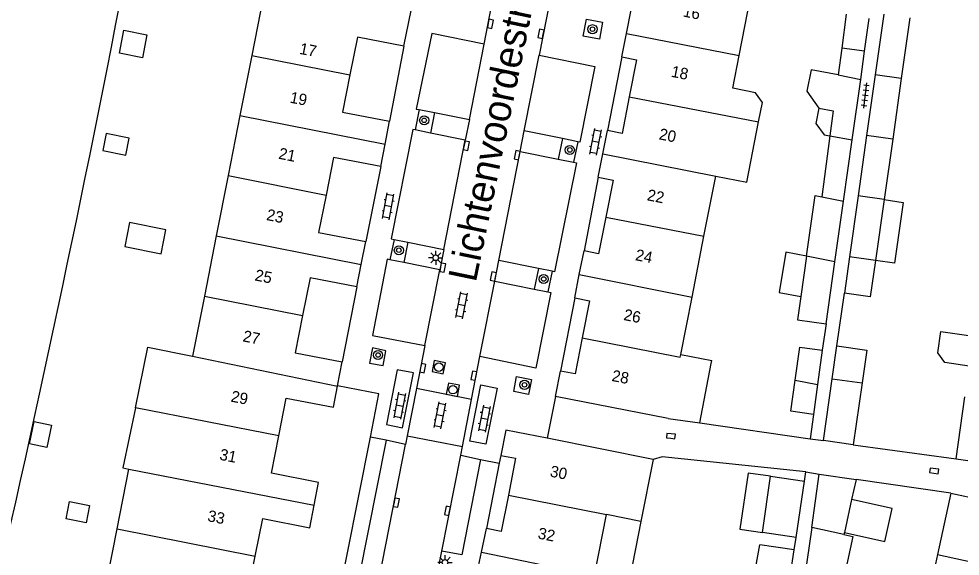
# Model space of a CAD drawing. Extents: x 128000 to 131008, y 398996 to 402500.
# Drawn here: x 128202.5 to 128285.4, y 400260.4 to 400307.7 of the extents above; entities that cross this region are included whole.
import ezdxf

# ---------------------------------------------------------------- set-up
doc = ezdxf.new("R2010")
doc.units = 0
for name, color, linetype in [('gg-afsc-erfafscheiding', 7, 'Continuous'), ('gg-afsc-muur', 7, 'Continuous'), ('gg-anno-huisnummerreeks BGT', 7, 'Continuous'), ('gg-anno-openbare ruimte label', 7, 'Continuous'), ('gg-bbg-bijgebouw', 7, 'Continuous'), ('gg-bbg-gedigitaliseerde bebouwing', 7, 'Continuous'), ('gg-bbg-gedigitaliseerde bijgebouw', 7, 'Continuous'), ('gg-bbg-hoofdgebouw', 7, 'Continuous'), ('gg-bbg-luifel en loopbrug', 7, 'Continuous'), ('gg-bbg-tussenscheiding', 7, 'Continuous'), ('gg-knt-verharding', 7, 'Continuous'), ('gg-knt-verharding nz', 7, 'Continuous'), ('gg-kntw-beschoeiing', 7, 'Continuous'), ('gt-grn-weggrens', 7, 'Continuous'), ('gt-symb-boom', 7, 'Continuous'), ('gt-symb-klinker verharding', 7, 'Continuous'), ('gt-symb-kolk', 7, 'Continuous'), ('gt-symb-lichtmast', 7, 'Continuous'), ('gt-symb-rioolschacht', 7, 'Continuous'), ('gt-symb-tegel verharding', 7, 'Continuous')]:
    doc.layers.add(name, color=color, linetype=linetype)

# ---------------------------------------------------------------- blocks, each defined once
blk = doc.blocks.new('gt0-KL1')
at = {"layer": 'gt-symb-klinker verharding'}
for p, q in [((-1.15, 0.3), (1.15, 0.3)), ((-1, -0.3), (-1, 0.3)), ((-0.5, 0.3), (-0.5, 0.45)), ((0, -0.3), (0, 0.3)), ((0.5, 0.3), (0.5, 0.45)), ((1, -0.3), (1, 0.3)), ((-1.15, -0.3), (1.15, -0.3)), ((-0.5, -0.45), (-0.5, -0.3)), ((0.5, -0.45), (0.5, -0.3))]:
    blk.add_line(p, q, dxfattribs=at)
blk = doc.blocks.new('gt0-KOLK')
at = {"layer": 'gt-symb-kolk'}
blk.add_lwpolyline([(0, 0), (0.375, 0), (0.375, 0.4), (-0.375, 0.4), (-0.375, 0), (0, 0)], dxfattribs=at)
blk = doc.blocks.new('gt0-BOOM')
at = {"layer": 'gt-symb-boom'}
for radius in [0.4, 0.2]:
    blk.add_circle((0, 0), radius, dxfattribs=at)
blk = doc.blocks.new('gt0-TEG1')
at = {"layer": 'gt-symb-tegel verharding'}
for p, q in [((-1.125, 0), (1.125, 0)), ((-0.9, -0.25), (-0.9, 0.25)), ((-0.45, -0.25), (-0.45, 0.25)), ((0, -0.25), (0, 0.25)), ((0.45, -0.25), (0.45, 0.25)), ((0.9, -0.25), (0.9, 0.25))]:
    blk.add_line(p, q, dxfattribs=at)
blk = doc.blocks.new('gt0-RS')
at = {"layer": 'gt-symb-rioolschacht'}
blk.add_lwpolyline([(-0.5, -0.5), (0.5, -0.5), (0.5, 0.5), (-0.5, 0.5)], close=True, dxfattribs=at)
blk.add_circle((0, 0), 0.375, dxfattribs=at)
blk = doc.blocks.new('gt0-LMAST')
at = {"layer": 'gt-symb-lichtmast'}
for p, q in [((-0.182, 0.173), (-0.447, 0.438)), ((-0.005, 0.246), (-0.005, 0.621)), ((0.172, 0.173), (0.437, 0.438)), ((-0.255, -0.004), (-0.63, -0.004)), ((-0.182, -0.181), (-0.447, -0.446)), ((-0.005, -0.254), (-0.005, -0.629)), ((0.437, -0.446), (0.172, -0.181)), ((0.245, -0.004), (0.62, -0.004))]:
    blk.add_line(p, q, dxfattribs=at)
blk.add_circle((-0.005, -0.004), 0.25, dxfattribs=at)

msp = doc.modelspace()

# ---------------------------------------------------------------- linework, layer by layer
at = {"layer": 'gg-afsc-erfafscheiding'}
for p, q in [((128274.536, 400278.94), (128275.191, 400283.591)), ((128273.574, 400280.887), (128273.243, 400278.552)), ((128272.463, 400272.913), (128272.166, 400270.768)), ((128271.662, 400267.024), (128271.785, 400267.862)), ((128284.572, 400265.984), (128276.217, 400267.186)), ((128270.778, 400260.988), (128270.937, 400262.076))]:
    msp.add_line(p, q, dxfattribs=at)
msp.add_lwpolyline([(128271.785, 400267.862), (128259.137, 400269.169), (128258.36, 400268.953)], dxfattribs=at)
at = {"layer": 'gg-afsc-muur'}
for p, q in [((128262.455, 400272.154), (128272.166, 400270.768)), ((128275.971, 400270.226), (128285.027, 400269.002))]:
    msp.add_line(p, q, dxfattribs=at)
at = {"layer": 'gg-bbg-bijgebouw'}
for p, q in [((128274.125, 400276.052), (128274.536, 400278.94)), ((128273.243, 400278.552), (128272.826, 400275.536)), ((128273.35, 400270.599), (128274.125, 400276.052)), ((128276.749, 400275.691), (128275.971, 400270.226)), ((128272.826, 400275.536), (128272.463, 400272.913)), ((128272.463, 400272.913), (128270.472, 400273.188)), ((128275.971, 400270.226), (128273.35, 400270.599)), ((128272.322, 400262.952), (128271.521, 400257.441)), ((128270.778, 400260.988), (128267.734, 400261.422))]:
    msp.add_line(p, q, dxfattribs=at)
msp.add_lwpolyline([(128274.536, 400278.94), (128277.158, 400278.567), (128276.749, 400275.691)], dxfattribs=at)
at = {"layer": 'gg-bbg-gedigitaliseerde bebouwing'}
for p, q in [((128224.683, 400313.067), (128223.006, 400304.519)), ((128265.927, 400304.493), (128266.963, 400309.792)), ((128223.006, 400304.519), (128221.966, 400299.22)), ((128221.966, 400299.22), (128220.93, 400293.941)), ((128220.93, 400293.941), (128219.89, 400288.642)), ((128262.82, 400288.594), (128263.856, 400293.894)), ((128219.89, 400288.642), (128218.846, 400283.323)), ((128261.774, 400283.244), (128262.82, 400288.594)), ((128218.846, 400283.323), (128217.807, 400278.024)), ((128260.785, 400278.183), (128261.774, 400283.244)), ((128260.785, 400278.183), (128263.512, 400277.65)), ((128285.027, 400269.002), (128285.791, 400274.446)), ((128258.36, 400268.953), (128257.276, 400263.494)), ((128211.155, 400262.823), (128212.191, 400268.102)), ((128284.572, 400265.984), (128283.381, 400260.57)), ((128253.197, 400258.736), (128254.257, 400264.09)), ((128257.276, 400263.494), (128254.257, 400264.09)), ((128210.112, 400257.508), (128211.155, 400262.823)), ((128283.381, 400260.57), (128282.223, 400255.306))]:
    msp.add_line(p, q, dxfattribs=at)
for points in [[(128267.371, 400301.225), (128265.365, 400301.617), (128265.927, 400304.493)], [(128267.639, 400298.657), (128267.976, 400300.378), (128267.371, 400301.225)], [(128263.856, 400293.894), (128266.604, 400293.357), (128267.639, 400298.657)], [(128286.173, 400277.17), (128284.042, 400277.477), (128283.401, 400278.334), (128283.671, 400280.208), (128286.541, 400279.794)], [(128212.762, 400273.502), (128213.862, 400278.837), (128217.807, 400278.024)], [(128212.762, 400273.502), (128211.67, 400268.205), (128212.191, 400268.102)]]:
    msp.add_lwpolyline(points, dxfattribs=at)
at = {"layer": 'gg-bbg-gedigitaliseerde bijgebouw'}
for p, q in [((128275.35, 400308.16), (128274.948, 400305.165)), ((128278.652, 400308.154), (128277.898, 400302.806)), ((128276.972, 400304.878), (128277.381, 400307.765)), ((128280.959, 400307.838), (128280.198, 400302.489)), ((128276.972, 400304.878), (128274.948, 400305.165)), ((128274.63, 400302.792), (128276.622, 400302.403)), ((128275.866, 400297.069), (128276.622, 400302.403)), ((128277.898, 400302.806), (128277.145, 400297.459)), ((128280.198, 400302.489), (128279.438, 400297.143)), ((128272.935, 400299.878), (128274.205, 400299.63)), ((128274.205, 400299.63), (128273.912, 400297.447)), ((128273.912, 400297.447), (128273.191, 400292.067)), ((128277.145, 400297.459), (128276.396, 400292.141)), ((128279.438, 400297.143), (128278.681, 400291.817)), ((128275.105, 400291.693), (128275.866, 400297.069)), ((128271.861, 400286.834), (128272.621, 400292.178)), ((128272.621, 400292.178), (128273.191, 400292.067)), ((128274.348, 400286.349), (128275.105, 400291.693)), ((128276.396, 400292.141), (128275.64, 400286.775)), ((128278.681, 400291.817), (128277.92, 400286.452)), ((128275.64, 400286.775), (128275.191, 400283.591)), ((128273.574, 400280.887), (128274.348, 400286.349)), ((128270.472, 400273.188), (128270.851, 400275.929)), ((128267.969, 400262.511), (128268.694, 400267.458)), ((128268.694, 400267.458), (128271.662, 400267.024)), ((128272.322, 400262.952), (128272.976, 400267.638)), ((128272.976, 400267.638), (128276.217, 400267.186)), ((128270.937, 400262.076), (128271.662, 400267.024)), ((128276.217, 400267.186), (128275.825, 400265.404)), ((128275.825, 400265.404), (128275.187, 400262.507)), ((128270.937, 400262.076), (128267.969, 400262.511)), ((128275.187, 400262.507), (128275.148, 400262.33)), ((128266.762, 400255.973), (128267.734, 400261.422))]:
    msp.add_line(p, q, dxfattribs=at)
for points in [[(128211.754, 400306.729), (128213.779, 400306.332), (128213.381, 400304.307), (128211.356, 400304.704), (128211.754, 400306.729)], [(128274.63, 400302.792), (128272.262, 400303.254), (128271.893, 400301.367), (128272.935, 400299.878)], [(128209.902, 400296.149), (128211.925, 400295.741), (128212.227, 400297.235), (128210.204, 400297.643), (128209.902, 400296.149)], [(128212.248, 400289.815), (128211.822, 400287.702), (128215.024, 400287.055), (128215.451, 400289.169), (128212.248, 400289.815)], [(128271.861, 400286.834), (128270.032, 400287.191), (128269.44, 400283.655), (128271.356, 400283.281)], [(128277.92, 400286.452), (128277.468, 400283.267), (128275.191, 400283.591)], [(128271.356, 400283.281), (128271.065, 400281.234), (128273.574, 400280.887)], [(128270.851, 400275.929), (128271.251, 400278.827), (128273.243, 400278.552)], [(128203.853, 400272.277), (128205.38, 400271.968), (128204.982, 400269.996), (128203.454, 400270.305), (128203.853, 400272.277)], [(128206.974, 400265.241), (128208.737, 400264.885), (128208.432, 400263.373), (128206.668, 400263.729), (128206.974, 400265.241)], [(128275.148, 400262.33), (128275.937, 400262.157), (128274.77, 400256.741), (128271.521, 400257.441)], [(128269.914, 400255.327), (128269.95, 400255.52), (128270.778, 400260.988)]]:
    msp.add_lwpolyline(points, dxfattribs=at)
at = {"layer": 'gg-bbg-hoofdgebouw'}
for p, q in [((128236.846, 400307.477), (128237.471, 400310.563)), ((128255.995, 400306.434), (128256.408, 400308.516)), ((128236.411, 400305.329), (128236.846, 400307.477)), ((128255.587, 400304.377), (128255.995, 400306.434)), ((128234.742, 400296.701), (128235.132, 400298.716)), ((128253.914, 400295.839), (128254.326, 400297.911)), ((128234.362, 400294.742), (128234.742, 400296.701)), ((128253.505, 400293.785), (128253.914, 400295.839)), ((128232.654, 400286.109), (128233.05, 400288.122)), ((128251.848, 400285.227), (128252.262, 400287.311)), ((128232.265, 400284.132), (128232.654, 400286.109)), ((128251.44, 400283.174), (128251.848, 400285.227)), ((128230.563, 400275.416), (128230.978, 400277.524)), ((128262.455, 400272.154), (128263.464, 400277.402)), ((128263.464, 400277.402), (128263.512, 400277.65)), ((128249.742, 400274.495), (128250.185, 400276.709)), ((128230.556, 400275.381), (128230.563, 400275.416)), ((128259.684, 400272.55), (128249.742, 400274.495)), ((128259.684, 400272.55), (128262.455, 400272.154)), ((128258.36, 400268.953), (128249.01, 400270.809)), ((128285.027, 400269.002), (128293.74, 400267.76)), ((128284.572, 400265.984), (128293.17, 400264.12)), ((128243.234, 400260.768), (128243.673, 400262.852)), ((128242.803, 400258.724), (128243.234, 400260.768))]:
    msp.add_line(p, q, dxfattribs=at)
for points in [[(128236.411, 400305.329), (128232.309, 400306.129), (128231.658, 400302.806)], [(128255.587, 400304.377), (128256.883, 400304.118), (128256.249, 400300.866)], [(128231.658, 400302.806), (128231.011, 400299.508), (128235.132, 400298.716)], [(128256.249, 400300.866), (128255.621, 400297.647), (128254.326, 400297.911)], [(128234.362, 400294.742), (128230.207, 400295.532), (128229.549, 400292.214)], [(128253.505, 400293.785), (128254.815, 400293.523), (128254.18, 400290.276)], [(128229.549, 400292.214), (128228.895, 400288.921), (128233.05, 400288.122)], [(128254.18, 400290.276), (128253.545, 400287.034), (128252.262, 400287.311)], [(128232.265, 400284.132), (128228.139, 400284.938), (128227.484, 400281.623)], [(128251.44, 400283.174), (128252.74, 400282.92), (128252.107, 400279.665)], [(128227.484, 400281.623), (128226.831, 400278.319), (128230.978, 400277.524)], [(128252.107, 400279.665), (128251.487, 400276.477), (128250.185, 400276.709)], [(128225.391, 400271.029), (128226.039, 400274.339), (128230.194, 400273.539), (128230.556, 400275.381)], [(128249.01, 400270.809), (128245.383, 400271.529), (128244.938, 400269.287)], [(128228.502, 400264.908), (128228.893, 400266.917), (128224.746, 400267.731), (128225.391, 400271.029)], [(128244.938, 400269.287), (128246.242, 400269.058), (128245.606, 400265.8)], [(128245.606, 400265.8), (128244.979, 400262.591), (128243.673, 400262.852)], [(128223.321, 400260.429), (128223.973, 400263.734), (128228.117, 400262.933), (128228.502, 400264.908)], [(128226.411, 400254.328), (128226.799, 400256.328), (128222.675, 400257.151), (128223.321, 400260.429)]]:
    msp.add_lwpolyline(points, dxfattribs=at)
at = {"layer": 'gg-bbg-luifel en loopbrug'}
for p, q in [((128274.948, 400305.165), (128274.63, 400302.792)), ((128276.622, 400302.403), (128276.972, 400304.878)), ((128257.276, 400263.494), (128256.216, 400258.138))]:
    msp.add_line(p, q, dxfattribs=at)
for points in [[(128272.935, 400299.878), (128272.669, 400298.512), (128273.417, 400297.537), (128273.912, 400297.447)], [(128278.681, 400291.817), (128280.357, 400291.579), (128279.594, 400286.214), (128277.92, 400286.452)], [(128268.694, 400267.458), (128266.715, 400267.748), (128265.99, 400262.801), (128267.969, 400262.511)], [(128275.187, 400262.507), (128278.751, 400261.723), (128279.388, 400264.62), (128275.825, 400265.404)]]:
    msp.add_lwpolyline(points, dxfattribs=at)
at = {"layer": 'gg-bbg-tussenscheiding'}
for p, q in [((128255.995, 400306.434), (128265.927, 400304.493)), ((128223.006, 400304.519), (128231.658, 400302.806)), ((128280.198, 400302.489), (128277.898, 400302.806)), ((128256.249, 400300.866), (128267.639, 400298.657)), ((128221.966, 400299.22), (128234.742, 400296.701)), ((128273.912, 400297.447), (128275.866, 400297.069)), ((128279.438, 400297.143), (128277.145, 400297.459)), ((128253.914, 400295.839), (128263.856, 400293.894)), ((128220.93, 400293.941), (128229.549, 400292.214)), ((128273.191, 400292.067), (128275.105, 400291.693)), ((128278.681, 400291.817), (128276.396, 400292.141)), ((128254.18, 400290.276), (128262.82, 400288.594)), ((128219.89, 400288.642), (128232.654, 400286.109)), ((128271.861, 400286.834), (128271.356, 400283.281)), ((128274.348, 400286.349), (128271.861, 400286.834)), ((128277.92, 400286.452), (128275.64, 400286.775)), ((128251.848, 400285.227), (128261.774, 400283.244)), ((128218.846, 400283.323), (128227.484, 400281.623)), ((128217.807, 400278.024), (128230.556, 400275.381)), ((128270.851, 400275.929), (128272.826, 400275.536)), ((128274.125, 400276.052), (128276.749, 400275.691)), ((128225.391, 400271.029), (128212.762, 400273.502)), ((128212.191, 400268.102), (128228.502, 400264.908)), ((128245.606, 400265.8), (128254.257, 400264.09)), ((128211.155, 400262.823), (128223.321, 400260.429)), ((128275.148, 400262.33), (128272.322, 400262.952)), ((128243.234, 400260.768), (128253.197, 400258.736)), ((128283.381, 400260.57), (128294.607, 400258.115))]:
    msp.add_line(p, q, dxfattribs=at)
msp.add_lwpolyline([(128252.107, 400279.665), (128260.739, 400277.945), (128260.785, 400278.183)], dxfattribs=at)
at = {"layer": 'gg-knt-verharding'}
for p, q in [((128243.463, 400305.519), (128244.463, 400310.579)), ((128249.24, 400309.321), (128248.306, 400304.524)), ((128236.411, 400305.329), (128235.132, 400298.716)), ((128255.587, 400304.377), (128254.326, 400297.911)), ((128237.762, 400299.741), (128237.406, 400297.954)), ((128237.762, 400299.741), (128239.093, 400299.479)), ((128239.093, 400299.479), (128238.734, 400297.683)), ((128239.093, 400299.479), (128242.167, 400298.873)), ((128242.167, 400298.873), (128241.796, 400297.058)), ((128238.734, 400297.683), (128237.406, 400297.954)), ((128241.796, 400297.058), (128238.734, 400297.683)), ((128246.656, 400296.065), (128246.996, 400297.88)), ((128250.357, 400297.187), (128246.996, 400297.88)), ((128250.357, 400297.187), (128249.99, 400295.394)), ((128251.712, 400296.907), (128250.357, 400297.187)), ((128251.712, 400296.907), (128251.346, 400295.121)), ((128246.656, 400296.065), (128249.99, 400295.394)), ((128234.362, 400294.742), (128233.05, 400288.122)), ((128249.99, 400295.394), (128251.346, 400295.121)), ((128253.505, 400293.785), (128252.262, 400287.311)), ((128235.536, 400288.322), (128235.174, 400286.52)), ((128235.536, 400288.322), (128236.75, 400288.077)), ((128236.75, 400288.077), (128236.388, 400286.278)), ((128236.75, 400288.077), (128239.907, 400287.439)), ((128239.907, 400287.439), (128239.58, 400285.64)), ((128236.388, 400286.278), (128235.174, 400286.52)), ((128244.403, 400284.654), (128244.765, 400286.446)), ((128248.242, 400285.75), (128244.765, 400286.446)), ((128239.58, 400285.64), (128236.388, 400286.278)), ((128248.242, 400285.75), (128247.875, 400283.937)), ((128249.453, 400285.507), (128248.242, 400285.75)), ((128249.453, 400285.507), (128249.078, 400283.689)), ((128232.265, 400284.132), (128230.978, 400277.524)), ((128244.403, 400284.654), (128247.875, 400283.937)), ((128247.875, 400283.937), (128249.078, 400283.689)), ((128251.44, 400283.174), (128250.185, 400276.709)), ((128238.249, 400278.961), (128237.513, 400275.184)), ((128242.368, 400274.229), (128243.104, 400277.994)), ((128237.513, 400275.184), (128236.704, 400271.031)), ((128242.368, 400274.229), (128237.513, 400275.184)), ((128241.559, 400270.092), (128242.368, 400274.229)), ((128234.836, 400270.64), (128231.418, 400253.395)), ((128236.555, 400270.251), (128234.836, 400270.64)), ((128236.704, 400271.031), (128236.555, 400270.251)), ((128236.704, 400271.031), (128241.559, 400270.092)), ((128272.166, 400270.768), (128273.35, 400270.599)), ((128241.407, 400269.316), (128241.559, 400270.092)), ((128241.407, 400269.316), (128243.152, 400268.939)), ((128244.938, 400269.287), (128244.807, 400268.621)), ((128244.807, 400268.621), (128243.673, 400262.852)), ((128271.785, 400267.862), (128272.976, 400267.638)), ((128239.379, 400259.082), (128239.75, 400260.878))]:
    msp.add_line(p, q, dxfattribs=at)
for points in [[(128253.9, 400307.428), (128253.633, 400305.958), (128252.202, 400306.197), (128252.49, 400307.7), (128253.9, 400307.428)], [(128243.463, 400305.519), (128238.854, 400306.45), (128237.494, 400299.794), (128237.762, 400299.741)], [(128248.306, 400304.524), (128253.203, 400303.544), (128251.898, 400296.869), (128251.712, 400296.907)], [(128237.406, 400297.954), (128237.197, 400297.997), (128235.292, 400288.371), (128235.536, 400288.322)], [(128251.346, 400295.121), (128251.605, 400295.069), (128249.66, 400285.466), (128249.453, 400285.507)], [(128235.174, 400286.52), (128234.941, 400286.567), (128233.639, 400279.868), (128238.249, 400278.961)], [(128249.078, 400283.689), (128249.338, 400283.635), (128248.011, 400276.987), (128243.104, 400277.994)], [(128233.655, 400278.772), (128233.369, 400277.432), (128234.567, 400277.227), (128234.826, 400278.511), (128233.655, 400278.772)], [(128247.37, 400274.654), (128246.088, 400274.92), (128246.324, 400276.233), (128247.631, 400275.983), (128247.37, 400274.654)], [(128233.453, 400270.906), (128234.207, 400274.714), (128230.563, 400275.416)], [(128218.777, 400215.433), (128220.06, 400218.774), (128221.274, 400222.139), (128222.515, 400225.847), (128224.893, 400233.436), (128226.035, 400237.314), (128227.101, 400241.19), (128228.094, 400245.086), (128229.297, 400250.24), (128230.388, 400255.419), (128233.453, 400270.906)], [(128243.152, 400268.939), (128241.507, 400260.555), (128239.75, 400260.878)]]:
    msp.add_lwpolyline(points, dxfattribs=at)
at = {"layer": 'gg-knt-verharding nz'}
for p, q in [((128242.167, 400298.873), (128243.463, 400305.519)), ((128246.996, 400297.88), (128248.306, 400304.524)), ((128239.907, 400287.439), (128241.796, 400297.058)), ((128244.765, 400286.446), (128246.656, 400296.065)), ((128238.249, 400278.961), (128239.58, 400285.64)), ((128243.104, 400277.994), (128244.403, 400284.654)), ((128239.75, 400260.878), (128241.407, 400269.316))]:
    msp.add_line(p, q, dxfattribs=at)
for points in [[(128237.239, 400276.573), (128235.824, 400276.844), (128234.862, 400272.032), (128236.282, 400271.731), (128237.239, 400276.573)], [(128243.625, 400270.297), (128242.209, 400270.565), (128243.175, 400275.505), (128244.603, 400275.211), (128243.625, 400270.297)], [(128230.148, 400240.112), (128231.403, 400244.946), (128232.512, 400249.749), (128236.555, 400270.251)]]:
    msp.add_lwpolyline(points, dxfattribs=at)
at = {"layer": 'gg-kntw-beschoeiing'}
msp.add_arc((126674.287, 400607.52), 1565.82, 346.801383, 349.082666, dxfattribs=at)
at = {"layer": 'gt-grn-weggrens'}
for p, q in [((128249.742, 400274.495), (128249.01, 400270.809)), ((128234.836, 400270.64), (128233.453, 400270.906)), ((128243.152, 400268.939), (128244.807, 400268.621))]:
    msp.add_line(p, q, dxfattribs=at)

# ---------------------------------------------------------------- block references
at = {"layer": 'gt-symb-boom'}
for p in [(128253.011, 400306.822), (128238.193, 400298.8), (128251.011, 400296.193), (128235.961, 400287.363), (128248.718, 400284.826), (128234.133, 400278.139), (128247.022, 400275.513)]:
    msp.add_blockref('gt0-BOOM', p, dxfattribs=at)
at = {"layer": 'gt-symb-klinker verharding'}
for p, rotation in [((128253.287, 400296.904), 79.1058170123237), ((128235.021, 400291.238), 79.10581701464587), ((128241.498, 400282.52), 78.92612884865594), ((128236.026, 400273.685), -100.65836150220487), ((128239.594, 400272.823), 78.92612884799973), ((128243.484, 400272.545), -100.65836150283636)]:
    msp.add_blockref('gt0-KL1', p, dxfattribs=dict(at, rotation=rotation))
at = {"layer": 'gt-symb-kolk'}
for p, rotation in [((128243.825, 400307.339), -101.13425192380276), ((128248.669, 400306.38), 78.81668083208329), ((128241.709, 400296.606), -101.65966897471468), ((128246.575, 400295.691), 78.28174586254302), ((128239.627, 400285.865), -101.13425192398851), ((128244.474, 400285.017), 78.52072712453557), ((128237.869, 400277.011), -101.0108025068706), ((128242.765, 400276.277), 78.70114651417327), ((128259.894, 400270.807), -5.276986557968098), ((128283.065, 400267.736), -7.526386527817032), ((128235.545, 400265.176), -101.47927287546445), ((128240.434, 400264.377), 78.70114651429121)]:
    msp.add_blockref('gt0-KOLK', p, dxfattribs=dict(at, rotation=rotation))
at = {"layer": 'gt-symb-lichtmast'}
for p in [(128239.209, 400286.7), (128240.029, 400259.888)]:
    msp.add_blockref('gt0-LMAST', p, dxfattribs=at)
at = {"layer": 'gt-symb-rioolschacht', "rotation": -101.13425192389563}
for p in [(128239.474, 400277.067), (128240.724, 400275.085)]:
    msp.add_blockref('gt0-RS', p, dxfattribs=at)
at = {"layer": 'gt-symb-tegel verharding', "rotation": 83.16632765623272}
msp.add_blockref('gt0-TEG1', (128277.026, 400300.984), dxfattribs=at)

# ---------------------------------------------------------------- texts
at = {"layer": 'gg-anno-huisnummerreeks BGT'}
for s, rotation, p in [('16', 348.9, (128260.924, 400307.95)), ('17', 348.9, (128227.154, 400304.659)), ('18', 349, (128259.88, 400302.644)), ('19', 348.9, (128226.311, 400300.366)), ('20', 349, (128258.804, 400297.133)), ('21', 348.8, (128225.317, 400295.428)), ('22', 348.9, (128257.757, 400291.77)), ('23', 348.8, (128224.246, 400290.032)), ('24', 348.9, (128256.724, 400286.495)), ('25', 348.8, (128223.226, 400284.714)), ('26', 349, (128255.694, 400281.227)), ('27', 348.8, (128222.165, 400279.349)), ('28', 349, (128254.651, 400275.863)), ('29', 348.9, (128221.114, 400274.044)), ('31', 348.9, (128220.112, 400268.924)), ('30', 348.9, (128249.211, 400267.447)), ('33', 348.8, (128219.062, 400263.521)), ('32', 348.9, (128248.146, 400261.989))]:
    msp.add_text(s, height=1, rotation=rotation, dxfattribs=at).set_placement(p)
at = {"layer": 'gg-anno-openbare ruimte label'}
msp.add_text('Lichtenvoordestraat', height=2.5, rotation=78.3, dxfattribs=at).set_placement((128242.734, 400284.465))

doc.saveas('drawing.dxf')
